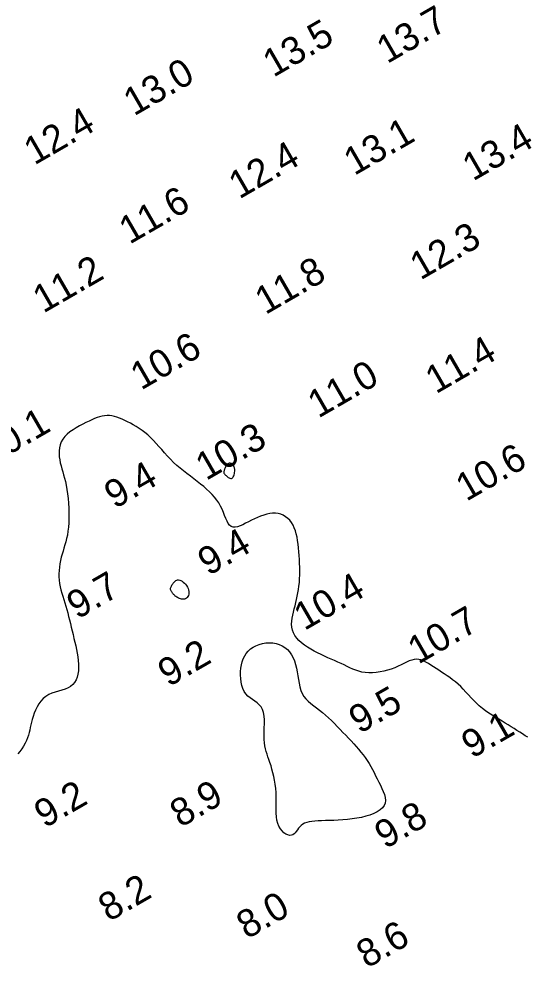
# Model space of a CAD drawing. Extents: x 3024098 to 3056816, y 418252 to 509144.
# Drawn here: x 3039118.2 to 3039209.6, y 418779.5 to 418950.5 of the extents above; entities that cross this region are included whole.
import ezdxf

# ---------------------------------------------------------------- set-up
doc = ezdxf.new("R2010")
doc.units = 0
doc.layers.add('V-CHAN-CONT-EL10', color=7, linetype='Continuous')
doc.layers.add('V-TOPO-SOUN-0911', color=7, linetype='Continuous')

msp = doc.modelspace()

# ---------------------------------------------------------------- linework, layer by layer
at = {"layer": 'V-CHAN-CONT-EL10'}
msp.add_lwpolyline([(3039209.95, 418820.76), (3039209.46, 418821.06), (3039208.96, 418821.37), (3039208.47, 418821.68), (3039207.97, 418822), (3039207.46, 418822.33), (3039206.94, 418822.66), (3039206.4, 418823), (3039205.85, 418823.34), (3039205.27, 418823.68), (3039204.68, 418824.04), (3039204.08, 418824.4), (3039203.48, 418824.77), (3039202.88, 418825.15), (3039202.3, 418825.56), (3039201.73, 418825.98), (3039201.18, 418826.43), (3039200.65, 418826.91), (3039200.16, 418827.4), (3039199.68, 418827.91), (3039199.21, 418828.42), (3039198.75, 418828.93), (3039198.29, 418829.43), (3039197.82, 418829.91), (3039197.35, 418830.36), (3039196.87, 418830.78), (3039196.37, 418831.17), (3039195.87, 418831.54), (3039195.36, 418831.89), (3039194.86, 418832.22), (3039194.36, 418832.54), (3039193.86, 418832.86), (3039193.38, 418833.17), (3039192.9, 418833.48), (3039192.45, 418833.79), (3039192, 418834.08), (3039191.56, 418834.34), (3039191.12, 418834.56), (3039190.69, 418834.73), (3039190.27, 418834.83), (3039189.84, 418834.87), (3039189.41, 418834.83), (3039188.98, 418834.72), (3039188.53, 418834.55), (3039188.07, 418834.34), (3039187.58, 418834.1), (3039187.07, 418833.84), (3039186.52, 418833.58), (3039185.94, 418833.32), (3039185.31, 418833.09), (3039184.65, 418832.89), (3039183.97, 418832.71), (3039183.28, 418832.57), (3039182.58, 418832.47), (3039181.9, 418832.41), (3039181.23, 418832.4), (3039180.6, 418832.44), (3039180, 418832.54), (3039179.43, 418832.68), (3039178.89, 418832.86), (3039178.36, 418833.07), (3039177.84, 418833.31), (3039177.32, 418833.56), (3039176.79, 418833.83), (3039176.25, 418834.1), (3039175.68, 418834.36), (3039175.09, 418834.62), (3039174.49, 418834.88), (3039173.87, 418835.14), (3039173.25, 418835.41), (3039172.63, 418835.7), (3039172, 418836), (3039171.38, 418836.32), (3039170.78, 418836.66), (3039170.19, 418837.02), (3039169.63, 418837.41), (3039169.12, 418837.81), (3039168.65, 418838.23), (3039168.24, 418838.68), (3039167.9, 418839.14), (3039167.64, 418839.62), (3039167.46, 418840.12), (3039167.36, 418840.64), (3039167.33, 418841.17), (3039167.35, 418841.71), (3039167.43, 418842.26), (3039167.53, 418842.82), (3039167.66, 418843.38), (3039167.79, 418843.94), (3039167.94, 418844.51), (3039168.08, 418845.08), (3039168.21, 418845.66), (3039168.34, 418846.24), (3039168.46, 418846.84), (3039168.57, 418847.45), (3039168.65, 418848.08), (3039168.72, 418848.72), (3039168.76, 418849.39), (3039168.79, 418850.07), (3039168.79, 418850.76), (3039168.78, 418851.47), (3039168.76, 418852.17), (3039168.72, 418852.88), (3039168.67, 418853.59), (3039168.62, 418854.28), (3039168.56, 418854.97), (3039168.49, 418855.63), (3039168.4, 418856.28), (3039168.3, 418856.91), (3039168.17, 418857.5), (3039168.01, 418858.07), (3039167.81, 418858.6), (3039167.58, 418859.09), (3039167.31, 418859.54), (3039166.99, 418859.95), (3039166.64, 418860.3), (3039166.25, 418860.6), (3039165.83, 418860.85), (3039165.39, 418861.04), (3039164.92, 418861.17), (3039164.42, 418861.23), (3039163.91, 418861.23), (3039163.38, 418861.17), (3039162.84, 418861.05), (3039162.29, 418860.9), (3039161.74, 418860.7), (3039161.18, 418860.47), (3039160.63, 418860.22), (3039160.08, 418859.95), (3039159.54, 418859.67), (3039159.02, 418859.4), (3039158.51, 418859.15), (3039158.03, 418858.94), (3039157.57, 418858.79), (3039157.15, 418858.71), (3039156.77, 418858.72), (3039156.44, 418858.83), (3039156.15, 418859.06), (3039155.9, 418859.39), (3039155.68, 418859.8), (3039155.46, 418860.28), (3039155.25, 418860.82), (3039155.03, 418861.38), (3039154.79, 418861.95), (3039154.52, 418862.52), (3039154.2, 418863.07), (3039153.83, 418863.6), (3039153.43, 418864.11), (3039152.99, 418864.61), (3039152.51, 418865.09), (3039152, 418865.57), (3039151.47, 418866.04), (3039150.9, 418866.5), (3039150.31, 418866.96), (3039149.71, 418867.43), (3039149.09, 418867.89), (3039148.46, 418868.37), (3039147.84, 418868.86), (3039147.23, 418869.36), (3039146.62, 418869.87), (3039146.04, 418870.41), (3039145.48, 418870.97), (3039144.94, 418871.54), (3039144.42, 418872.12), (3039143.91, 418872.7), (3039143.41, 418873.28), (3039142.91, 418873.84), (3039142.41, 418874.37), (3039141.9, 418874.88), (3039141.39, 418875.35), (3039140.87, 418875.78), (3039140.35, 418876.18), (3039139.82, 418876.55), (3039139.29, 418876.89), (3039138.77, 418877.2), (3039138.26, 418877.49), (3039137.75, 418877.75), (3039137.25, 418877.99), (3039136.77, 418878.21), (3039136.3, 418878.4), (3039135.83, 418878.56), (3039135.37, 418878.69), (3039134.92, 418878.78), (3039134.48, 418878.84), (3039134.04, 418878.85), (3039133.6, 418878.82), (3039133.16, 418878.75), (3039132.71, 418878.64), (3039132.26, 418878.49), (3039131.79, 418878.31), (3039131.3, 418878.1), (3039130.79, 418877.86), (3039130.24, 418877.59), (3039129.67, 418877.3), (3039129.08, 418876.99), (3039128.49, 418876.66), (3039127.91, 418876.3), (3039127.36, 418875.91), (3039126.86, 418875.5), (3039126.41, 418875.06), (3039126.04, 418874.59), (3039125.76, 418874.1), (3039125.57, 418873.59), (3039125.44, 418873.05), (3039125.38, 418872.51), (3039125.38, 418871.95), (3039125.42, 418871.4), (3039125.5, 418870.84), (3039125.61, 418870.3), (3039125.74, 418869.76), (3039125.89, 418869.23), (3039126.04, 418868.7), (3039126.21, 418868.14), (3039126.37, 418867.55), (3039126.53, 418866.93), (3039126.68, 418866.26), (3039126.81, 418865.53), (3039126.93, 418864.74), (3039127.02, 418863.9), (3039127.1, 418863.02), (3039127.15, 418862.12), (3039127.17, 418861.22), (3039127.17, 418860.34), (3039127.14, 418859.49), (3039127.08, 418858.69), (3039126.99, 418857.96), (3039126.88, 418857.28), (3039126.74, 418856.65), (3039126.59, 418856.06), (3039126.43, 418855.49), (3039126.26, 418854.94), (3039126.1, 418854.39), (3039125.94, 418853.84), (3039125.79, 418853.27), (3039125.66, 418852.69), (3039125.55, 418852.1), (3039125.46, 418851.51), (3039125.4, 418850.91), (3039125.36, 418850.3), (3039125.36, 418849.71), (3039125.4, 418849.11), (3039125.47, 418848.53), (3039125.58, 418847.95), (3039125.71, 418847.38), (3039125.87, 418846.8), (3039126.04, 418846.23), (3039126.22, 418845.65), (3039126.41, 418845.06), (3039126.59, 418844.46), (3039126.77, 418843.85), (3039126.94, 418843.23), (3039127.11, 418842.6), (3039127.27, 418841.95), (3039127.43, 418841.3), (3039127.59, 418840.64), (3039127.75, 418839.98), (3039127.92, 418839.3), (3039128.08, 418838.63), (3039128.25, 418837.95), (3039128.4, 418837.27), (3039128.55, 418836.6), (3039128.68, 418835.93), (3039128.78, 418835.27), (3039128.86, 418834.61), (3039128.9, 418833.97), (3039128.91, 418833.35), (3039128.87, 418832.74), (3039128.78, 418832.17), (3039128.65, 418831.62), (3039128.45, 418831.12), (3039128.19, 418830.67), (3039127.87, 418830.28), (3039127.48, 418829.95), (3039127.01, 418829.68), (3039126.48, 418829.46), (3039125.91, 418829.27), (3039125.31, 418829.1), (3039124.71, 418828.92), (3039124.11, 418828.72), (3039123.54, 418828.47), (3039123, 418828.16), (3039122.53, 418827.77), (3039122.1, 418827.31), (3039121.73, 418826.8), (3039121.41, 418826.26), (3039121.13, 418825.69), (3039120.89, 418825.11), (3039120.7, 418824.54), (3039120.54, 418823.99), (3039120.4, 418823.48), (3039120.3, 418822.99), (3039120.2, 418822.52), (3039120.1, 418822.07), (3039120, 418821.61), (3039119.87, 418821.16), (3039119.71, 418820.69), (3039119.51, 418820.2), (3039119.26, 418819.69), (3039118.97, 418819.17), (3039118.65, 418818.67), (3039118.3, 418818.21), (3039117.94, 418817.81)], dxfattribs=at)
for points in [[(3039156.71, 418867.65), (3039156.8, 418867.79), (3039156.88, 418867.97), (3039156.95, 418868.17), (3039157, 418868.38), (3039157.03, 418868.6), (3039157.06, 418868.8), (3039157.06, 418869), (3039157.06, 418869.16), (3039157.04, 418869.3), (3039157.02, 418869.42), (3039156.99, 418869.52), (3039156.96, 418869.6), (3039156.93, 418869.67), (3039156.9, 418869.73), (3039156.89, 418869.77), (3039156.88, 418869.81), (3039156.89, 418869.85), (3039156.89, 418869.88), (3039156.9, 418869.9), (3039156.9, 418869.93), (3039156.9, 418869.95), (3039156.89, 418869.98), (3039156.86, 418870.01), (3039156.82, 418870.04), (3039156.76, 418870.07), (3039156.7, 418870.1), (3039156.62, 418870.13), (3039156.54, 418870.16), (3039156.46, 418870.19), (3039156.38, 418870.21), (3039156.31, 418870.23), (3039156.24, 418870.24), (3039156.17, 418870.25), (3039156.12, 418870.24), (3039156.06, 418870.24), (3039156.02, 418870.23), (3039155.97, 418870.21), (3039155.93, 418870.19), (3039155.89, 418870.16), (3039155.84, 418870.13), (3039155.8, 418870.1), (3039155.76, 418870.06), (3039155.72, 418870.02), (3039155.68, 418869.98), (3039155.65, 418869.94), (3039155.61, 418869.9), (3039155.57, 418869.85), (3039155.54, 418869.81), (3039155.51, 418869.77), (3039155.48, 418869.72), (3039155.45, 418869.67), (3039155.42, 418869.61), (3039155.39, 418869.55), (3039155.35, 418869.47), (3039155.32, 418869.39), (3039155.28, 418869.3), (3039155.24, 418869.2), (3039155.2, 418869.1), (3039155.17, 418868.99), (3039155.14, 418868.89), (3039155.11, 418868.78), (3039155.1, 418868.68), (3039155.09, 418868.59), (3039155.1, 418868.51), (3039155.12, 418868.44), (3039155.15, 418868.37), (3039155.2, 418868.31), (3039155.26, 418868.24), (3039155.33, 418868.17), (3039155.42, 418868.09), (3039155.52, 418868.01), (3039155.64, 418867.91), (3039155.77, 418867.8), (3039155.91, 418867.7), (3039156.06, 418867.61), (3039156.2, 418867.55), (3039156.34, 418867.51), (3039156.48, 418867.51), (3039156.6, 418867.55)], [(3039145.86, 418846.79), (3039145.78, 418846.9), (3039145.7, 418847.01), (3039145.64, 418847.12), (3039145.58, 418847.23), (3039145.54, 418847.34), (3039145.51, 418847.46), (3039145.5, 418847.58), (3039145.51, 418847.7), (3039145.54, 418847.82), (3039145.58, 418847.95), (3039145.64, 418848.08), (3039145.71, 418848.21), (3039145.79, 418848.34), (3039145.88, 418848.47), (3039145.98, 418848.6), (3039146.08, 418848.73), (3039146.2, 418848.85), (3039146.32, 418848.97), (3039146.46, 418849.06), (3039146.61, 418849.14), (3039146.77, 418849.18), (3039146.94, 418849.18), (3039147.14, 418849.15), (3039147.35, 418849.07), (3039147.56, 418848.95), (3039147.79, 418848.79), (3039148, 418848.6), (3039148.21, 418848.39), (3039148.39, 418848.15), (3039148.55, 418847.9), (3039148.67, 418847.64), (3039148.75, 418847.38), (3039148.79, 418847.11), (3039148.8, 418846.86), (3039148.77, 418846.61), (3039148.71, 418846.39), (3039148.62, 418846.18), (3039148.5, 418846.01), (3039148.37, 418845.88), (3039148.21, 418845.78), (3039148.03, 418845.72), (3039147.85, 418845.69), (3039147.65, 418845.7), (3039147.46, 418845.72), (3039147.26, 418845.77), (3039147.08, 418845.83), (3039146.9, 418845.91), (3039146.74, 418845.99), (3039146.6, 418846.07), (3039146.47, 418846.17), (3039146.35, 418846.26), (3039146.24, 418846.36), (3039146.13, 418846.47), (3039146.04, 418846.57), (3039145.95, 418846.68)], [(3039164.68, 418805.79), (3039164.6, 418806.42), (3039164.56, 418807.09), (3039164.55, 418807.8), (3039164.55, 418808.53), (3039164.56, 418809.28), (3039164.56, 418810.04), (3039164.54, 418810.8), (3039164.48, 418811.55), (3039164.39, 418812.28), (3039164.27, 418813), (3039164.12, 418813.7), (3039163.96, 418814.37), (3039163.79, 418815.02), (3039163.61, 418815.63), (3039163.42, 418816.2), (3039163.24, 418816.73), (3039163.06, 418817.23), (3039162.89, 418817.72), (3039162.74, 418818.21), (3039162.6, 418818.7), (3039162.5, 418819.22), (3039162.42, 418819.77), (3039162.38, 418820.38), (3039162.37, 418821.04), (3039162.38, 418821.74), (3039162.4, 418822.47), (3039162.42, 418823.21), (3039162.41, 418823.92), (3039162.35, 418824.6), (3039162.25, 418825.23), (3039162.07, 418825.78), (3039161.81, 418826.24), (3039161.48, 418826.63), (3039161.09, 418826.97), (3039160.68, 418827.27), (3039160.25, 418827.57), (3039159.83, 418827.87), (3039159.43, 418828.21), (3039159.07, 418828.6), (3039158.77, 418829.05), (3039158.53, 418829.57), (3039158.35, 418830.14), (3039158.21, 418830.73), (3039158.14, 418831.36), (3039158.1, 418831.99), (3039158.12, 418832.63), (3039158.18, 418833.25), (3039158.28, 418833.85), (3039158.43, 418834.42), (3039158.62, 418834.95), (3039158.87, 418835.45), (3039159.16, 418835.91), (3039159.51, 418836.33), (3039159.91, 418836.71), (3039160.38, 418837.04), (3039160.9, 418837.31), (3039161.46, 418837.53), (3039162.06, 418837.7), (3039162.69, 418837.8), (3039163.31, 418837.84), (3039163.94, 418837.81), (3039164.54, 418837.72), (3039165.11, 418837.55), (3039165.64, 418837.3), (3039166.12, 418836.99), (3039166.56, 418836.61), (3039166.94, 418836.17), (3039167.29, 418835.68), (3039167.58, 418835.14), (3039167.83, 418834.55), (3039168.04, 418833.92), (3039168.2, 418833.26), (3039168.33, 418832.58), (3039168.44, 418831.89), (3039168.54, 418831.19), (3039168.66, 418830.52), (3039168.81, 418829.86), (3039169, 418829.24), (3039169.24, 418828.67), (3039169.55, 418828.16), (3039169.92, 418827.69), (3039170.34, 418827.26), (3039170.81, 418826.86), (3039171.31, 418826.47), (3039171.83, 418826.07), (3039172.37, 418825.67), (3039172.91, 418825.25), (3039173.45, 418824.79), (3039173.99, 418824.3), (3039174.52, 418823.8), (3039175.05, 418823.27), (3039175.57, 418822.74), (3039176.08, 418822.2), (3039176.59, 418821.66), (3039177.09, 418821.13), (3039177.58, 418820.62), (3039178.06, 418820.11), (3039178.52, 418819.61), (3039178.98, 418819.11), (3039179.41, 418818.61), (3039179.83, 418818.11), (3039180.23, 418817.61), (3039180.6, 418817.1), (3039180.96, 418816.58), (3039181.29, 418816.04), (3039181.6, 418815.5), (3039181.91, 418814.95), (3039182.2, 418814.4), (3039182.48, 418813.83), (3039182.77, 418813.26), (3039183.05, 418812.69), (3039183.34, 418812.12), (3039183.62, 418811.55), (3039183.86, 418810.98), (3039184.06, 418810.43), (3039184.19, 418809.89), (3039184.23, 418809.38), (3039184.18, 418808.89), (3039184.01, 418808.44), (3039183.71, 418808.03), (3039183.29, 418807.65), (3039182.76, 418807.3), (3039182.15, 418807), (3039181.46, 418806.73), (3039180.71, 418806.5), (3039179.91, 418806.3), (3039179.09, 418806.14), (3039178.25, 418806.02), (3039177.41, 418805.92), (3039176.57, 418805.86), (3039175.74, 418805.81), (3039174.93, 418805.77), (3039174.16, 418805.75), (3039173.42, 418805.72), (3039172.73, 418805.7), (3039172.09, 418805.67), (3039171.51, 418805.62), (3039170.98, 418805.56), (3039170.5, 418805.48), (3039170.07, 418805.38), (3039169.68, 418805.24), (3039169.34, 418805.07), (3039169.05, 418804.86), (3039168.79, 418804.62), (3039168.57, 418804.35), (3039168.37, 418804.06), (3039168.17, 418803.78), (3039167.98, 418803.53), (3039167.77, 418803.31), (3039167.54, 418803.15), (3039167.28, 418803.07), (3039166.97, 418803.06), (3039166.64, 418803.14), (3039166.29, 418803.3), (3039165.94, 418803.54), (3039165.61, 418803.86), (3039165.3, 418804.24), (3039165.03, 418804.7), (3039164.82, 418805.21)]]:
    msp.add_lwpolyline(points, close=True, dxfattribs=at)

# ---------------------------------------------------------------- texts
at = {"layer": 'V-TOPO-SOUN-0911'}
for s, p in [('13.7 ', (3039184.56, 418942.3)), ('13.5 ', (3039164.04, 418939.84)), ('13.0 ', (3039138.9, 418932.85)), ('12.4 ', (3039120.94, 418923.99)), ('13.1 ', (3039178.63, 418922.1)), ('13.4 ', (3039200.04, 418921.1)), ('12.4 ', (3039157.88, 418917.85)), ('11.6 ', (3039138.1, 418909.69)), ('12.3 ', (3039190.56, 418903.22)), ('11.2 ', (3039122.55, 418897.25)), ('11.8 ', (3039162.61, 418896.99)), ('10.6 ', (3039140.17, 418883.35)), ('11.4 ', (3039193.35, 418882.68)), ('11.0 ', (3039172.14, 418878.29)), ('10.1 ', (3039112.92, 418869.71)), ('10.3 ', (3039151.91, 418867.03)), ('10.6 ', (3039198.83, 418863.27)), ('9.4', (3039135.44, 418861.92)), ('9.4', (3039152.31, 418849.82)), ('9.7', (3039128.68, 418841.98)), ('10.4 ', (3039169.63, 418839.94)), ('10.7 ', (3039190.17, 418833.87)), ('9.2', (3039145.12, 418829.77)), ('9.5', (3039179.56, 418821.31)), ('9.1', (3039199.86, 418816.83)), ('9.2', (3039122.81, 418804.28)), ('8.9', (3039147.29, 418804.38)), ('9.8', (3039184.2, 418800.51)), ('8.2', (3039134.36, 418787.38)), ('8.0', (3039159.28, 418784.23)), ('8.6', (3039180.91, 418778.96))]:
    msp.add_text(s, height=5, rotation=30, dxfattribs=at).set_placement(p)

doc.saveas('drawing.dxf')
